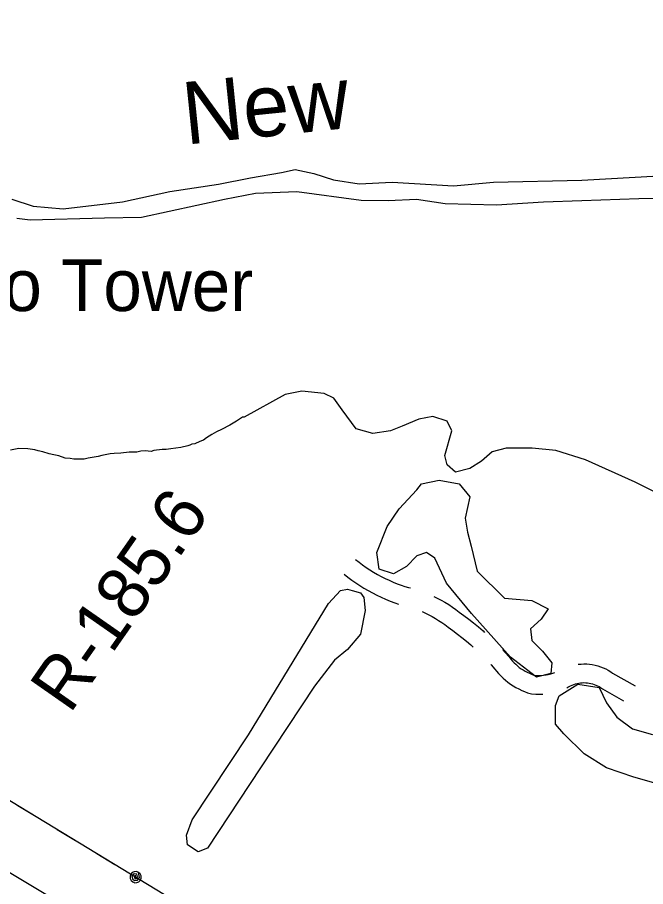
# Model space of a CAD drawing. Extents: x 3355677 to 3393573, y 612928 to 638357.
# Drawn here: x 3375655 to 3376663, y 621917 to 623312 of the extents above; entities that cross this region are included whole.
import ezdxf

# ---------------------------------------------------------------- set-up
doc = ezdxf.new("R2010")
doc.units = 0
for name, color, linetype in [('V-RAIL-TRAK', 7, 'Continuous'), ('V-RIVR-IDEN', 7, 'Continuous'), ('V-RIVR-RANG-IDEN', 7, 'Continuous'), ('V-ROAD-CNTR', 7, 'Continuous'), ('V-SITE-VEGE', 7, 'Continuous'), ('V-TOPO-SHOR', 7, 'Continuous'), ('V-TOPO-TOWR-IDEN', 7, 'Continuous'), ('V-UTIL-LINE', 7, 'Continuous')]:
    doc.layers.add(name, color=color, linetype=linetype)

msp = doc.modelspace()

# ---------------------------------------------------------------- linework, layer by layer
at = {"layer": 'V-RAIL-TRAK'}
msp.add_lwpolyline([(3374586, 622555), (3374603.5, 622546.2), (3374621, 622537.6), (3374638.7, 622529.3), (3374656.5, 622521.1), (3374674.4, 622513.2), (3374692.4, 622505.5), (3374710.5, 622498), (3374728.7, 622490.8), (3374742.9, 622484.5), (3374757.1, 622478.1), (3374771.1, 622471.4), (3374785.1, 622464.5), (3374798.9, 622457.4), (3374812.6, 622450.1), (3374917.4, 622385.4), (3375012.1, 622324.8), (3375098.8, 622273.1), (3375194.3, 622216.2), (3375300.6, 622151.8), (3375414.2, 622080.6), (3375510.9, 622021.2), (3375620.1, 621953.2), (3375730, 621887.6)], dxfattribs=at)
at = {"layer": 'V-ROAD-CNTR'}
for points in [[(3376197.8, 622442.2), (3376203.4, 622437.8), (3376209.1, 622433.6), (3376214.8, 622429.6), (3376220.7, 622425.7), (3376226.7, 622422), (3376232.7, 622418.5), (3376238.9, 622415.1), (3376245.1, 622412), (3376251.5, 622408.9), (3376257.9, 622406.1), (3376264.4, 622403.4), (3376270.9, 622400.9), (3376276.9, 622398.8), (3376282.7, 622397.5), (3376285.9, 622396.7)], [(3376179.3, 622418.6), (3376185.3, 622413.9), (3376191.6, 622409.2), (3376198, 622404.8), (3376204.6, 622400.5), (3376211.2, 622396.3), (3376218, 622392.4), (3376224.9, 622388.6), (3376231.8, 622385.1), (3376238.9, 622381.7), (3376246, 622378.5), (3376253.3, 622375.5), (3376260.6, 622372.7), (3376266.5, 622370.7)], [(3376323.4, 622383), (3376328.8, 622380.4), (3376335.1, 622377.1), (3376341.2, 622373.6), (3376347.2, 622369.9), (3376353, 622366), (3376358.8, 622361.9), (3376364, 622357.9), (3376371.7, 622352.4), (3376379.5, 622346.4), (3376387.2, 622340.4), (3376394.8, 622334.1), (3376402.3, 622327.7), (3376404.8, 622325.4)], [(3376304.6, 622358.7), (3376309.8, 622356.3), (3376315.2, 622353.7), (3376320.6, 622350.8), (3376325.8, 622347.8), (3376331, 622344.6), (3376336, 622341.3), (3376341, 622337.8), (3376346.1, 622333.8), (3376353.9, 622328.2), (3376361.2, 622322.7), (3376368.4, 622317), (3376375.5, 622311.2), (3376382.5, 622305.2), (3376386.3, 622301.7)], [(3376433.5, 622297.6), (3376437.4, 622293.4), (3376444.2, 622285.9), (3376447.1, 622282.2), (3376449.5, 622279.4), (3376452.1, 622276.7), (3376454.8, 622274.1), (3376457.6, 622271.6), (3376460.5, 622269.2), (3376463.6, 622267), (3376466.7, 622265), (3376469.9, 622263), (3376473.2, 622261.3), (3376476.6, 622259.7), (3376480, 622258.2), (3376483.6, 622256.9), (3376485.7, 622256.2), (3376488, 622256.1), (3376491.9, 622256.1), (3376495.7, 622256.2), (3376499.5, 622256.5), (3376503.3, 622257.1), (3376507, 622257.8), (3376510.8, 622258.7), (3376514.4, 622259.8), (3376517.4, 622260.8)], [(3376414.8, 622273.7), (3376415.4, 622273.1), (3376421.3, 622266.5), (3376423.9, 622263.2), (3376427.2, 622259.3), (3376430.8, 622255.6), (3376434.5, 622252), (3376438.3, 622248.6), (3376442.3, 622245.4), (3376446.5, 622242.4), (3376450.7, 622239.5), (3376455.1, 622236.9), (3376459.7, 622234.5), (3376464.3, 622232.3), (3376469, 622230.3), (3376473.8, 622228.5), (3376480.2, 622226.5), (3376487, 622226.1), (3376492.3, 622226), (3376497.6, 622226.3), (3376498, 622226.3)], [(3376554.9, 622274.1), (3376555, 622274.1), (3376559.5, 622274.5), (3376564.1, 622274.7), (3376568.6, 622274.6), (3376573.1, 622274.2), (3376577.6, 622273.6), (3376582.1, 622272.7), (3376586.5, 622271.5), (3376590.8, 622270.1), (3376595, 622268.5), (3376599.2, 622266.6), (3376603.2, 622264.5), (3376607.1, 622262.1), (3376609.9, 622260.1), (3376646.4, 622239.5)], [(3376536.5, 622236.4), (3376538.5, 622237.3), (3376542.5, 622239.5), (3376545.1, 622240.7), (3376547.7, 622241.7), (3376550.4, 622242.6), (3376553.1, 622243.3), (3376555.8, 622243.9), (3376558.6, 622244.3), (3376561.4, 622244.6), (3376564.2, 622244.7), (3376567, 622244.6), (3376569.8, 622244.4), (3376572.6, 622244), (3376575.3, 622243.4), (3376578.1, 622242.7), (3376580.7, 622241.9), (3376583.3, 622240.8), (3376585.9, 622239.7), (3376588.4, 622238.4), (3376590.8, 622236.9), (3376594, 622234.7), (3376627.7, 622215.6)]]:
    msp.add_lwpolyline(points, dxfattribs=at)
at = {"layer": 'V-SITE-VEGE'}
for points in [[(3376706.9, 622536.4), (3376646.2, 622566.5), (3376566.5, 622602.3), (3376519.1, 622617.3), (3376481.2, 622621), (3376439.5, 622620.8), (3376416.8, 622615.1), (3376399.8, 622599.9), (3376380.9, 622588.4), (3376358.2, 622582.7), (3376344.9, 622594), (3376341.1, 622609.2), (3376352.3, 622649), (3376344.7, 622664.1), (3376321.9, 622671.6), (3376299.2, 622667.8), (3376272.7, 622656.3), (3376253.8, 622648.7), (3376225.4, 622644.8), (3376198.8, 622652.3), (3376176, 622682.6), (3376162.7, 622701.5), (3376147.5, 622709), (3376111.5, 622712.7), (3376085, 622706.9), (3376018.8, 622670.7), (3376016.4, 622670.7), (3376006.7, 622664.4), (3375996.2, 622658.1), (3375982.5, 622651), (3375974.4, 622647.1), (3375967.2, 622643.1), (3375958.3, 622637.6), (3375953.5, 622633.6), (3375950.3, 622632.8), (3375942.2, 622628.9), (3375939.8, 622628.1), (3375935, 622627.4), (3375931.7, 622625.8), (3375928.5, 622625), (3375917.3, 622621.9), (3375901.2, 622619.7), (3375894, 622618.9), (3375887.6, 622619), (3375873.9, 622617.5), (3375869.9, 622615.9), (3375860.3, 622616.8), (3375853.1, 622616.1), (3375846.6, 622614.5), (3375834.6, 622614.7), (3375821, 622613.2), (3375810.5, 622612.5), (3375804.1, 622611.7), (3375798.5, 622611), (3375790.4, 622609.4), (3375784.8, 622607.9), (3375778.4, 622606.3), (3375768.8, 622604.8), (3375762.3, 622603.3), (3375745.5, 622603.4), (3375739.9, 622604.3), (3375731.9, 622605.2), (3375721.5, 622608.5), (3375713.5, 622610.1), (3375706.3, 622611.8), (3375695.9, 622615.1), (3375688.7, 622616.8), (3375683.1, 622618.4), (3375671.9, 622620.1), (3375657.4, 622620.3), (3375643.8, 622618)], [(3376683.9, 622081.7), (3376644.1, 622092.9), (3376600.4, 622107.9), (3376564.4, 622130.6), (3376532.1, 622162.7), (3376518.8, 622177.8), (3376518.7, 622208.1), (3376524.3, 622223.3), (3376554.6, 622242.3), (3376588.7, 622236.7), (3376600.1, 622212.1), (3376617.2, 622189.4), (3376641.9, 622170.6), (3376674.2, 622161.2)]]:
    msp.add_lwpolyline(points, dxfattribs=at)
for points in [[(3376381.2, 622543), (3376373.8, 622508.9), (3376377.6, 622486.2), (3376383.4, 622463.5), (3376393, 622423.7), (3376436.7, 622380.3), (3376480.3, 622376.6), (3376506.8, 622363.4), (3376495.5, 622346.3), (3376478.5, 622331.1), (3376480.5, 622312.2), (3376497.6, 622295.2), (3376512.8, 622276.3), (3376510.9, 622259.2), (3376488.2, 622253.5), (3376446.4, 622285.6), (3376383.7, 622355.5), (3376343.8, 622404.6), (3376324.7, 622444.3), (3376311.4, 622453.8), (3376296.3, 622448), (3376279.3, 622430.9), (3376258.5, 622419.5), (3376235.7, 622427), (3376231.8, 622453.5), (3376248.7, 622495.3), (3376267.6, 622523.7), (3376295.9, 622554.1), (3376303.5, 622563.6), (3376331.9, 622569.4), (3376364.1, 622563.8)], [(3376154.4, 622371.8), (3376173.3, 622392.7), (3376184.6, 622394.7), (3376192.2, 622392.8), (3376205.5, 622389), (3376211.2, 622381.5), (3376213.2, 622360.6), (3376205.7, 622322.7), (3376184.9, 622298), (3376164.1, 622280.9), (3376132.1, 622239.1), (3376045.3, 622108.1), (3375960.4, 621979), (3375945.3, 621973.3), (3375928.2, 621984.6), (3375926.3, 621999.8), (3375935.7, 622024.4), (3376026.2, 622161.1)]]:
    msp.add_lwpolyline(points, close=True, dxfattribs=at)
at = {"layer": 'V-TOPO-SHOR'}
for points in [[(3375646.3, 623020.8), (3375680.4, 623009.5), (3375728.6, 623005), (3375824, 623016.6), (3375899.5, 623032.9), (3375977.9, 623044.5), (3376028.9, 623055), (3376078.9, 623063.7), (3376100.6, 623068.5), (3376130.9, 623061.9), (3376162.1, 623051.6), (3376203.7, 623045.1), (3376256.6, 623048.1), (3376354.9, 623041.8), (3376419.1, 623047.7)], [(3376419.1, 623047.7), (3376560.8, 623051), (3376684.5, 623057.9)], [(3376718.7, 623022.1), (3376652.5, 623021), (3376560.9, 623017.9), (3376499.5, 623015.8), (3376423.9, 623010.9), (3376341.7, 623013.4), (3376295.4, 623019.9), (3376250.1, 623017.9), (3376206.6, 623018.7), (3376103.6, 623032.6), (3376037.4, 623029.5), (3375987.4, 623019.9), (3375854.3, 622991.2), (3375794.8, 622990.1), (3375675.7, 622986.9), (3375654, 622989.6)]]:
    msp.add_lwpolyline(points, dxfattribs=at)
at = {"layer": 'V-UTIL-LINE'}
for points in [[(3370599.1, 625159.7), (3372100.1, 624248.9), (3374010, 623067.4), (3375042.5, 622420.2), (3377493.5, 620930.2), (3377817.6, 620611.1), (3378636.1, 620113)], [(3375656, 622047.3), (3375685, 622029.6)], [(3375719.2, 622008.8), (3375748.2, 621991.2)], [(3375782.4, 621970.4), (3375811.5, 621952.7)], [(3375844.8, 621932.5), (3375844.6, 621935.4), (3375842.8, 621933.9), (3375843, 621931.2), (3375845.7, 621929.9), (3375847.6, 621932.8), (3375846.6, 621937.3), (3375842.3, 621937.8), (3375838.8, 621934.5), (3375839.7, 621930), (3375842.9, 621926.9), (3375847.7, 621927.6), (3375850.8, 621932.1), (3375849.5, 621940.2), (3375846.2, 621941.4), (3375842.7, 621941.2), (3375839.5, 621939.8), (3375837.1, 621937.2), (3375835.9, 621933.9), (3375836, 621930.4), (3375837.5, 621927.2), (3375840.1, 621924.8), (3375843.4, 621923.6), (3375846.9, 621923.7), (3375850.1, 621925.2), (3375852.5, 621927.8), (3375853.7, 621931.1), (3375853.5, 621934.6), (3375852, 621937.8), (3375849.5, 621940.2)]]:
    msp.add_lwpolyline(points, dxfattribs=at)

# ---------------------------------------------------------------- texts
at = {"layer": 'V-RIVR-IDEN'}
msp.add_text('New', height=100, rotation=5.8335, dxfattribs=at).set_placement((3375925.4, 623108.1))
at = {"layer": 'V-RIVR-RANG-IDEN'}
for s, rotation, p in [('R-185.6', 55.0989, (3375739.3, 622193.1)), ('R-185.5', 51.0983, (3376571, 621644.8))]:
    msp.add_text(s, height=83, rotation=rotation, dxfattribs=at).set_placement(p)
at = {"layer": 'V-TOPO-TOWR-IDEN'}
msp.add_text('Radio Tower', height=83, dxfattribs=at).set_placement((3375404.4, 622841.1))

doc.saveas('drawing.dxf')
